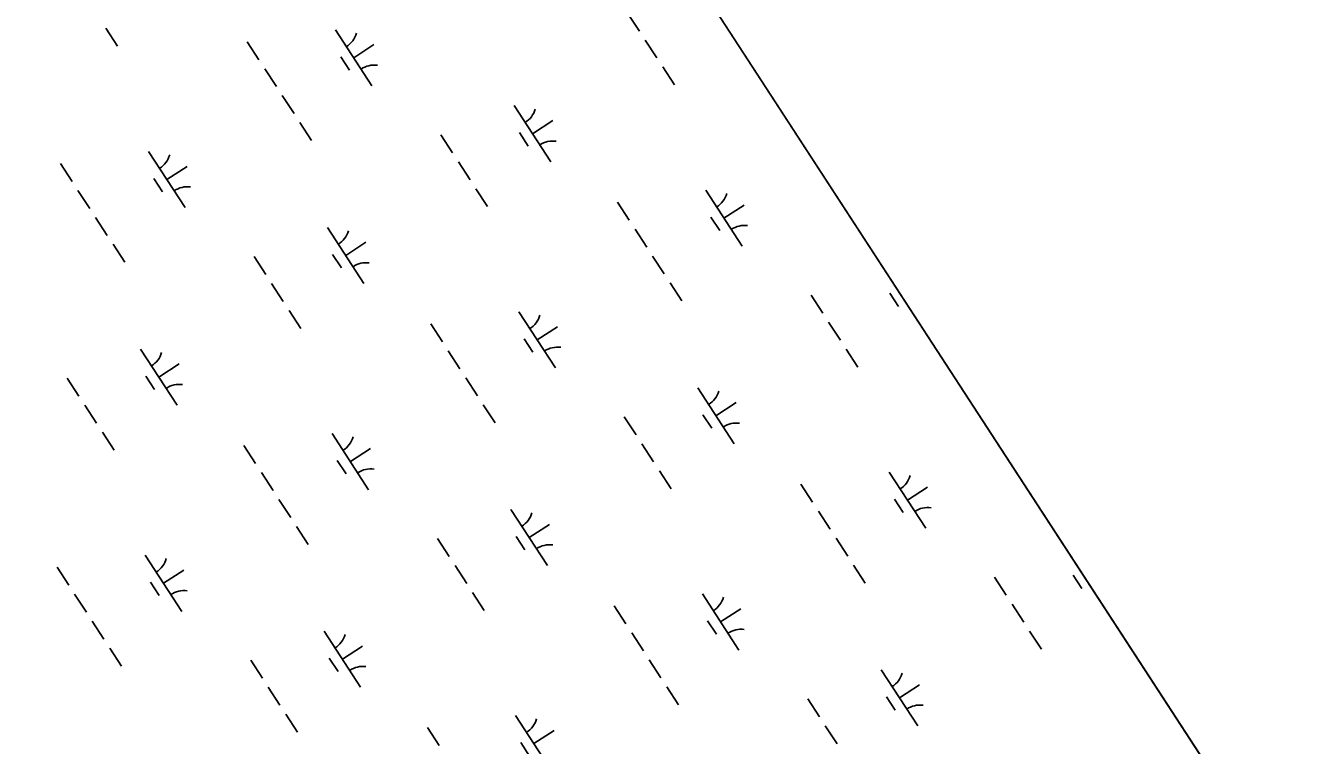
# Model space of a CAD drawing. Extents: x 3953924 to 3974542, y 193747 to 216192.
# Drawn here: x 3969421 to 3970369, y 205149 to 205686 of the extents above; entities that cross this region are included whole.
import ezdxf

# ---------------------------------------------------------------- set-up
doc = ezdxf.new("R2010")
doc.units = 0
doc.layers.add('V-GRID-FRAM', color=7, linetype='Continuous')
doc.layers.add('V-WETL-SWMP', color=7, linetype='Continuous')

msp = doc.modelspace()

# ---------------------------------------------------------------- linework, layer by layer
at = {"layer": 'V-GRID-FRAM'}
msp.add_lwpolyline([(3964669.26, 213787.91), (3972946.02, 201072.93), (3966056.99, 196668.54), (3957950.81, 209463.95), (3964669.26, 213787.91)], dxfattribs=at)
at = {"layer": 'V-WETL-SWMP'}
for p, q in [((3970976.11, 204099.15), (3968961.08, 207194.7)), ((3969870.19, 205694.98), (3969878.92, 205681.57)), ((3969480.66, 205683.58), (3969489.39, 205670.17)), ((3969652.12, 205682.53), (3969679.39, 205640.62)), ((3969586.3, 205673.59), (3969595.03, 205660.19)), ((3969665.76, 205661.57), (3969680.84, 205671.39)), ((3969883.28, 205674.86), (3969892.01, 205661.45)), ((3969656.02, 205662.39), (3969662.56, 205652.34)), ((3969599.39, 205653.48), (3969608.12, 205640.07)), ((3969896.37, 205654.75), (3969905.1, 205641.34)), ((3969612.48, 205633.37), (3969621.21, 205619.96)), ((3969785.54, 205625.91), (3969812.82, 205584.01)), ((3969625.58, 205613.25), (3969634.31, 205599.84)), ((3969799.18, 205604.96), (3969814.26, 205614.78)), ((3969730.78, 205604.23), (3969739.51, 205590.82)), ((3969789.44, 205605.78), (3969795.98, 205595.72)), ((3969446.89, 205582.85), (3969455.62, 205569.44)), ((3969512.71, 205591.78), (3969539.99, 205549.88)), ((3969743.88, 205584.12), (3969752.6, 205570.71)), ((3969526.35, 205570.83), (3969541.44, 205580.65)), ((3969516.61, 205571.65), (3969523.16, 205561.59)), ((3969756.97, 205564.01), (3969765.7, 205550.6)), ((3969459.99, 205562.74), (3969468.71, 205549.33)), ((3969928.43, 205562.95), (3969955.71, 205521.05)), ((3969862.61, 205554.02), (3969871.34, 205540.61)), ((3969942.07, 205542), (3969957.15, 205551.82)), ((3969473.08, 205542.62), (3969481.81, 205529.21)), ((3969932.33, 205542.82), (3969938.87, 205532.76)), ((3969646.13, 205535.17), (3969673.41, 205493.26)), ((3969875.7, 205533.91), (3969884.43, 205520.5)), ((3969486.17, 205522.51), (3969494.9, 205509.1)), ((3969659.77, 205514.21), (3969674.86, 205524.03)), ((3969591.38, 205513.49), (3969600.11, 205500.08)), ((3969650.03, 205515.03), (3969656.58, 205504.98)), ((3969888.79, 205513.79), (3969897.52, 205500.38)), ((3969604.47, 205493.37), (3969613.2, 205479.97)), ((3969901.89, 205493.68), (3969910.62, 205480.27)), ((3970007.09, 205484.66), (3970015.82, 205471.25)), ((3970065.75, 205486.2), (3970072.3, 205476.15)), ((3969617.56, 205473.26), (3969626.29, 205459.85)), ((3969789.02, 205472.21), (3969816.3, 205430.3)), ((3969723.2, 205463.27), (3969731.93, 205449.87)), ((3969802.66, 205451.25), (3969817.75, 205461.07)), ((3970020.19, 205464.54), (3970028.92, 205451.13)), ((3969792.92, 205452.07), (3969799.47, 205442.02)), ((3969506.73, 205444.42), (3969534.01, 205402.52)), ((3969736.3, 205443.16), (3969745.03, 205429.75)), ((3970033.28, 205444.43), (3970042.01, 205431.02)), ((3969520.37, 205423.47), (3969535.45, 205433.29)), ((3969451.97, 205422.74), (3969460.7, 205409.33)), ((3969510.63, 205424.29), (3969517.18, 205414.23)), ((3969749.39, 205423.05), (3969758.12, 205409.64)), ((3969922.45, 205415.59), (3969949.72, 205373.69)), ((3969465.07, 205402.63), (3969473.8, 205389.22)), ((3969762.48, 205402.93), (3969771.21, 205389.52)), ((3969936.08, 205394.64), (3969951.17, 205404.46)), ((3969867.69, 205393.91), (3969876.42, 205380.5)), ((3969926.34, 205395.46), (3969932.89, 205385.4)), ((3969478.16, 205382.52), (3969486.89, 205369.11)), ((3969649.62, 205381.46), (3969676.9, 205339.56)), ((3969583.8, 205372.53), (3969592.53, 205359.12)), ((3969663.26, 205360.51), (3969678.34, 205370.33)), ((3969880.78, 205373.8), (3969889.51, 205360.39)), ((3969653.52, 205361.33), (3969660.07, 205351.27)), ((3969596.89, 205352.42), (3969605.62, 205339.01)), ((3969893.88, 205353.69), (3969902.6, 205340.28)), ((3970065.34, 205352.63), (3970092.61, 205310.73)), ((3969999.52, 205343.7), (3970008.24, 205330.29)), ((3970078.97, 205331.68), (3970094.06, 205341.5)), ((3969609.99, 205332.3), (3969618.71, 205318.89)), ((3970069.23, 205332.5), (3970075.78, 205322.44)), ((3969783.04, 205324.85), (3969810.32, 205282.94)), ((3970012.61, 205323.59), (3970021.34, 205310.18)), ((3969623.08, 205312.19), (3969631.81, 205298.78)), ((3969796.68, 205303.89), (3969811.76, 205313.71)), ((3969728.29, 205303.17), (3969737.01, 205289.76)), ((3969786.94, 205304.71), (3969793.49, 205294.66)), ((3970025.7, 205303.47), (3970034.43, 205290.06)), ((3969510.22, 205290.72), (3969537.49, 205248.81)), ((3969444.4, 205281.79), (3969453.12, 205268.38)), ((3969523.85, 205269.77), (3969538.94, 205279.59)), ((3969741.38, 205283.05), (3969750.11, 205269.65)), ((3970038.79, 205283.36), (3970047.52, 205269.95)), ((3969514.11, 205270.59), (3969520.66, 205260.53)), ((3970144, 205274.34), (3970152.73, 205260.93)), ((3970202.66, 205275.88), (3970209.2, 205265.83)), ((3969457.49, 205261.67), (3969466.22, 205248.26)), ((3969754.47, 205262.94), (3969763.2, 205249.53)), ((3969925.93, 205261.89), (3969953.21, 205219.98)), ((3969860.11, 205252.95), (3969868.84, 205239.55)), ((3970157.09, 205254.22), (3970165.82, 205240.81)), ((3969470.58, 205241.56), (3969479.31, 205228.15)), ((3969929.83, 205241.75), (3969936.38, 205231.7)), ((3969939.57, 205240.93), (3969954.66, 205250.75)), ((3969643.64, 205234.1), (3969670.91, 205192.2)), ((3969873.2, 205232.84), (3969881.93, 205219.43)), ((3970170.19, 205234.11), (3970178.92, 205220.7)), ((3969657.28, 205213.15), (3969672.36, 205222.97)), ((3969483.67, 205221.44), (3969492.4, 205208.03)), ((3969647.54, 205213.97), (3969654.08, 205203.91)), ((3969588.88, 205212.42), (3969597.61, 205199.01)), ((3969886.3, 205212.73), (3969895.03, 205199.32)), ((3970059.35, 205205.27), (3970086.63, 205163.37)), ((3970072.99, 205184.32), (3970088.08, 205194.14)), ((3969601.97, 205192.31), (3969610.7, 205178.9)), ((3969899.39, 205192.61), (3969908.12, 205179.2)), ((3970063.25, 205185.14), (3970069.8, 205175.08)), ((3970004.6, 205183.59), (3970013.32, 205170.18)), ((3969615.07, 205172.2), (3969623.8, 205158.79)), ((3969786.53, 205171.14), (3969813.8, 205129.24)), ((3969720.71, 205162.21), (3969729.44, 205148.8)), ((3969800.17, 205150.19), (3969815.25, 205160.01)), ((3970017.69, 205163.48), (3970026.42, 205150.07)), ((3969790.43, 205151.01), (3969796.97, 205140.95))]:
    msp.add_line(p, q, dxfattribs=at)
for centre, start, end in [((3969650.89, 205684.85), 302.29009, 343.83375), ((3969681.02, 205638.56), 82.29009, 123.83375), ((3969784.31, 205628.24), 302.29009, 343.83375), ((3969814.44, 205581.94), 82.29009, 123.83375), ((3969511.48, 205594.11), 302.29009, 343.83375), ((3969541.62, 205547.81), 82.29009, 123.83375), ((3969927.2, 205565.28), 302.29009, 343.83375), ((3969957.33, 205518.98), 82.29009, 123.83375), ((3969644.9, 205537.49), 302.29009, 343.83375), ((3969675.04, 205491.19), 82.29009, 123.83375), ((3969787.79, 205474.53), 302.29009, 343.83375), ((3969505.5, 205446.75), 302.29009, 343.83375), ((3969817.93, 205428.24), 82.29009, 123.83375), ((3969535.64, 205400.45), 82.29009, 123.83375), ((3969921.21, 205417.92), 302.29009, 343.83375), ((3969951.35, 205371.62), 82.29009, 123.83375), ((3969648.39, 205383.79), 302.29009, 343.83375), ((3969678.53, 205337.49), 82.29009, 123.83375), ((3970064.1, 205354.96), 302.29009, 343.83375), ((3969781.81, 205327.17), 302.29009, 343.83375), ((3970094.24, 205308.66), 82.29009, 123.83375), ((3969811.95, 205280.87), 82.29009, 123.83375), ((3969508.98, 205293.04), 302.29009, 343.83375), ((3969539.12, 205246.75), 82.29009, 123.83375), ((3969924.7, 205264.21), 302.29009, 343.83375), ((3969954.84, 205217.92), 82.29009, 123.83375), ((3969642.41, 205236.43), 302.29009, 343.83375), ((3969672.54, 205190.13), 82.29009, 123.83375), ((3970058.12, 205207.6), 302.29009, 343.83375), ((3970088.26, 205161.3), 82.29009, 123.83375), ((3969785.3, 205173.47), 302.29009, 343.83375)]:
    msp.add_arc(centre, 17.62, start, end, dxfattribs=at)

doc.saveas('drawing.dxf')
